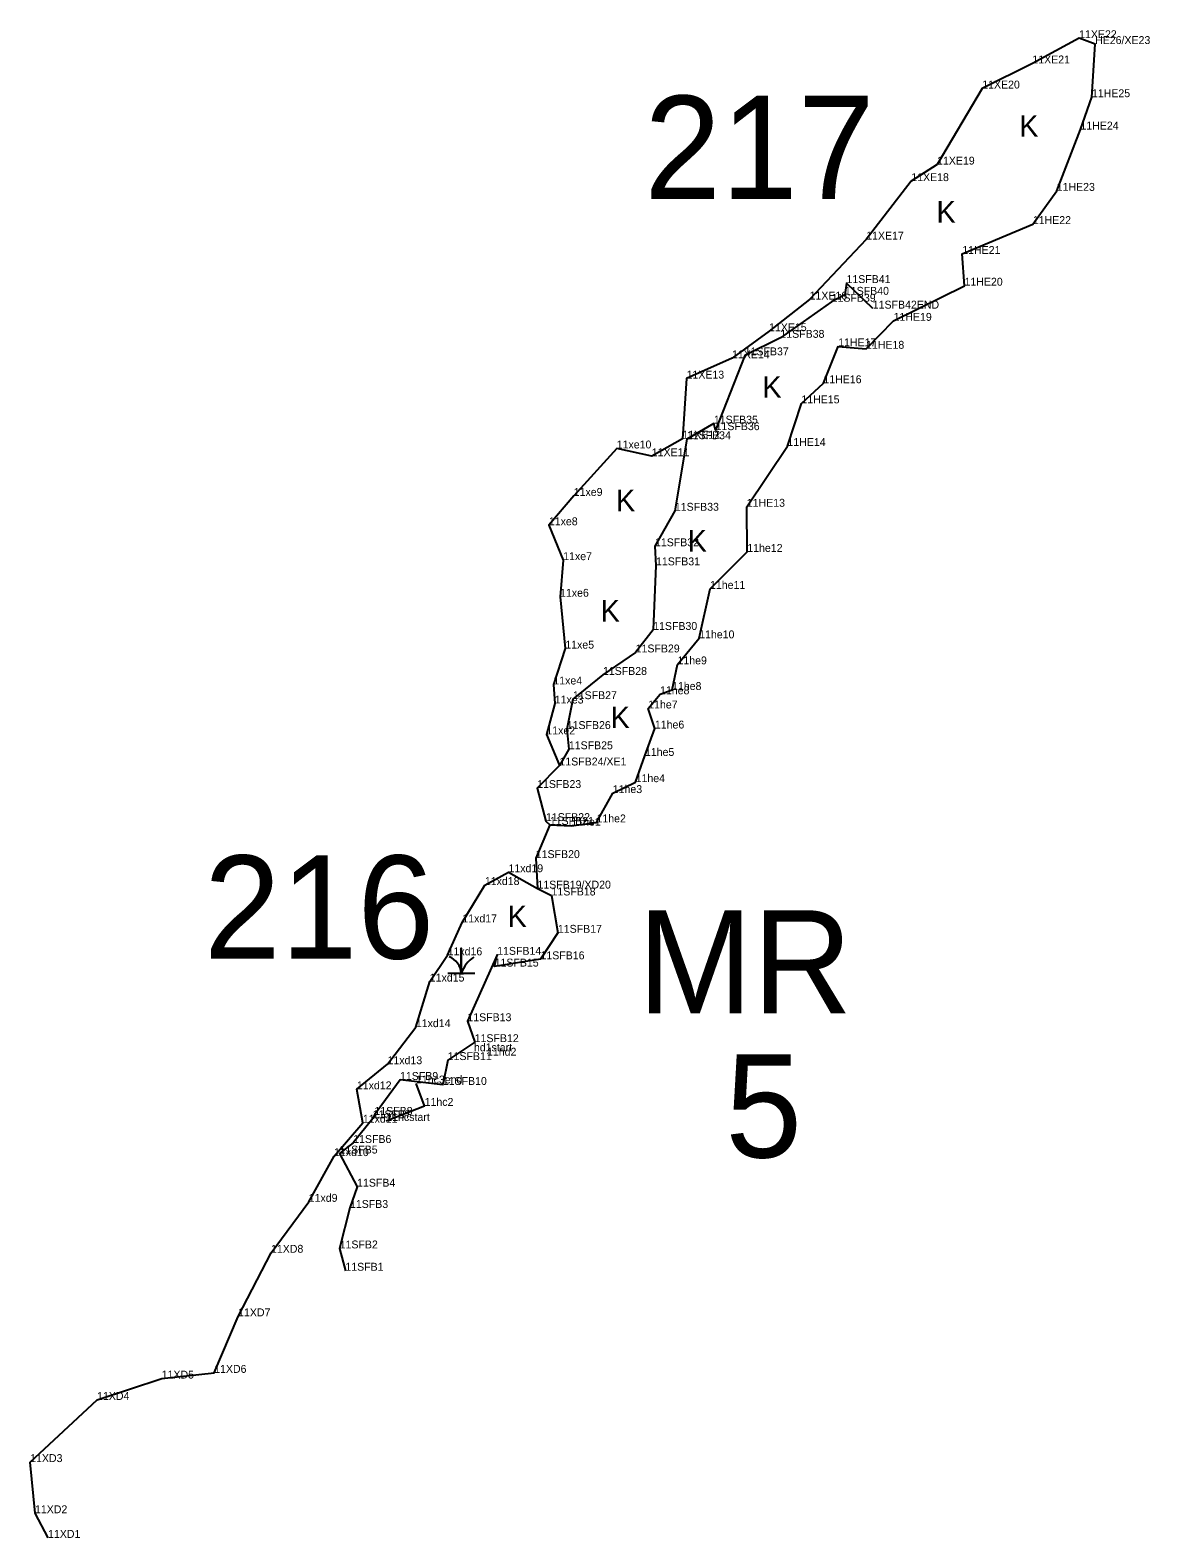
# Model space of a CAD drawing. Extents: x 2072529 to 2268796, y 436423 to 470397.
# Drawn here: x 2235708 to 2236417, y 448547 to 449501 of the extents above; entities that cross this region are included whole.
import ezdxf

# ---------------------------------------------------------------- set-up
doc = ezdxf.new("R2010")
doc.units = 0
for name, color, linetype in [('Default', 7, 'Continuous'), ('Exist Environmental Wetland Boundary', 7, 'Continuous'), ('Exist Environmental Wetland Boundary Cogo Comment', 7, 'Continuous'), ('Exist Environmental Wetland Boundary Cogo Point CELL', 7, 'Continuous'), ('Exist Hydro Jurisdictional Stream or Body of Water NEU Mitigable', 7, 'Continuous'), ('Exist Hydro Jurisdictional Stream or Body of Water NEU Mitigable Cogo Comment', 7, 'Continuous'), ('Exist Hydro Swamp or Marsh', 7, 'Continuous')]:
    doc.layers.add(name, color=color, linetype=linetype)

msp = doc.modelspace()

# ---------------------------------------------------------------- linework, layer by layer
at = {"layer": 'Exist Environmental Wetland Boundary'}
for points in [[(2236037.3, 448998.13), (2236050.89, 448997.62), (2236066.83, 448999.71), (2236077.13, 449018.28), (2236091.62, 449025.2), (2236097.5, 449041.82), (2236103.8, 449059.16), (2236099.57, 449071.87), (2236107.06, 449080.86), (2236114.67, 449083.57), (2236118.11, 449099.8), (2236131.84, 449116.29), (2236138.7, 449147.6), (2236162.29, 449171.03), (2236161.99, 449199.61), (2236187.7, 449238.09), (2236196.53, 449265.11), (2236210.46, 449277.84), (2236219.85, 449301.21), (2236237.49, 449299.69), (2236254.91, 449317.39), (2236299.83, 449339.64), (2236298.38, 449359.71), (2236343.07, 449378.68), (2236358.18, 449399.71), (2236373.23, 449438.55), (2236380.5, 449459.03), (2236382.49, 449492.67), (2236372.38, 449496.4), (2236342.77, 449480.41), (2236311.04, 449464.52), (2236282.46, 449416.33), (2236266.13, 449405.87), (2236237.58, 449368.84), (2236201.73, 449330.85), (2236176.08, 449310.81), (2236152.63, 449293.63), (2236123.87, 449280.79), (2236121.29, 449242.72), (2236101.84, 449231.63), (2236079.64, 449236.55), (2236052.42, 449206.47), (2236036.69, 449187.89), (2236045.75, 449165.81), (2236043.75, 449142.63), (2236047.07, 449109.75), (2236039.52, 449087.06), (2236040.41, 449075.01), (2236035.09, 449055.46), (2236043.38, 449035.76)], [(2235719.64, 448546.57), (2235711.36, 448562.16), (2235708.3, 448594.57), (2235750.67, 448633.92), (2235791.56, 448647.47), (2235824.79, 448651.08), (2235839.96, 448686.86), (2235860.77, 448727.14), (2235884.65, 448759.4), (2235900.69, 448788.37), (2235918.94, 448809.49), (2235915.15, 448830.66), (2235934.55, 448846.56), (2235952.48, 448870.04), (2235961.3, 448898.91), (2235972.58, 448915.52), (2235981.89, 448936.38), (2235996.15, 448960.02), (2236011.12, 448968.15), (2236029.48, 448957.79)], [(2235933.77, 448810.61), (2235958.04, 448820.17), (2235952.66, 448834.37)]]:
    msp.add_lwpolyline(points, dxfattribs=at)
at = {"layer": 'Exist Environmental Wetland Boundary Cogo Point CELL'}
for p, q in [((2236372.38, 449496.4), (2236372.38, 449496.4)), ((2236382.49, 449492.67), (2236382.49, 449492.67)), ((2236342.77, 449480.41), (2236342.77, 449480.41)), ((2236311.04, 449464.52), (2236311.04, 449464.52)), ((2236380.5, 449459.03), (2236380.5, 449459.03)), ((2236373.23, 449438.55), (2236373.23, 449438.55)), ((2236282.46, 449416.33), (2236282.46, 449416.33)), ((2236266.13, 449405.87), (2236266.13, 449405.87)), ((2236358.18, 449399.71), (2236358.18, 449399.71)), ((2236343.07, 449378.68), (2236343.07, 449378.68)), ((2236237.58, 449368.84), (2236237.58, 449368.84)), ((2236298.38, 449359.71), (2236298.38, 449359.71)), ((2236225.1, 449341.31), (2236225.1, 449341.31)), ((2236299.83, 449339.64), (2236299.83, 449339.64)), ((2236201.73, 449330.85), (2236201.73, 449330.85)), ((2236224.09, 449333.87), (2236224.09, 449333.87)), ((2236215.69, 449329.47), (2236215.69, 449329.47)), ((2236241.74, 449325.11), (2236241.74, 449325.11)), ((2236176.08, 449310.81), (2236176.08, 449310.81)), ((2236254.91, 449317.39), (2236254.91, 449317.39)), ((2236183.26, 449306.62), (2236183.26, 449306.62)), ((2236219.85, 449301.21), (2236219.85, 449301.21)), ((2236152.63, 449293.63), (2236152.63, 449293.63)), ((2236160.65, 449295.51), (2236160.65, 449295.51)), ((2236237.49, 449299.69), (2236237.49, 449299.69)), ((2236123.87, 449280.79), (2236123.87, 449280.79)), ((2236210.46, 449277.84), (2236210.46, 449277.84)), ((2236196.53, 449265.11), (2236196.53, 449265.11)), ((2236141.13, 449252.27), (2236141.13, 449252.27)), ((2236142.22, 449248.15), (2236142.22, 449248.15)), ((2236079.64, 449236.55), (2236079.64, 449236.55)), ((2236121.29, 449242.72), (2236121.29, 449242.72)), ((2236124.03, 449242.41), (2236124.03, 449242.41)), ((2236187.7, 449238.09), (2236187.7, 449238.09)), ((2236101.84, 449231.63), (2236101.84, 449231.63)), ((2236052.42, 449206.47), (2236052.42, 449206.47)), ((2236116.45, 449197.09), (2236116.45, 449197.09)), ((2236161.99, 449199.61), (2236161.99, 449199.61)), ((2236036.69, 449187.89), (2236036.69, 449187.89)), ((2236103.85, 449174.58), (2236103.85, 449174.58)), ((2236162.29, 449171.03), (2236162.29, 449171.03)), ((2236045.75, 449165.81), (2236045.75, 449165.81)), ((2236104.49, 449162.51), (2236104.49, 449162.51)), ((2236043.75, 449142.63), (2236043.75, 449142.63)), ((2236138.7, 449147.6), (2236138.7, 449147.6)), ((2236102.72, 449121.6), (2236102.72, 449121.6)), ((2236131.84, 449116.29), (2236131.84, 449116.29)), ((2236047.07, 449109.75), (2236047.07, 449109.75)), ((2236091.62, 449107.36), (2236091.62, 449107.36)), ((2236070.91, 449093.11), (2236070.91, 449093.11)), ((2236118.11, 449099.8), (2236118.11, 449099.8)), ((2236039.52, 449087.06), (2236039.52, 449087.06)), ((2236114.67, 449083.57), (2236114.67, 449083.57)), ((2236040.41, 449075.01), (2236040.41, 449075.01)), ((2236051.87, 449077.76), (2236051.87, 449077.76)), ((2236107.06, 449080.86), (2236107.06, 449080.86)), ((2236099.57, 449071.87), (2236099.57, 449071.87)), ((2236035.09, 449055.46), (2236035.09, 449055.46)), ((2236047.98, 449058.84), (2236047.98, 449058.84)), ((2236103.8, 449059.16), (2236103.8, 449059.16)), ((2236049.33, 449046.04), (2236049.33, 449046.04)), ((2236043.38, 449035.76), (2236043.38, 449035.76)), ((2236043.38, 449035.76), (2236043.38, 449035.76)), ((2236097.5, 449041.82), (2236097.5, 449041.82)), ((2236091.62, 449025.2), (2236091.62, 449025.2)), ((2236029.27, 449021.48), (2236029.27, 449021.48)), ((2236077.13, 449018.28), (2236077.13, 449018.28)), ((2236034.82, 449000.54), (2236034.82, 449000.54)), ((2236037.3, 448998.13), (2236037.3, 448998.13)), ((2236050.89, 448997.62), (2236050.89, 448997.62)), ((2236066.83, 448999.71), (2236066.83, 448999.71)), ((2236028.4, 448977.1), (2236028.4, 448977.1)), ((2236011.12, 448968.15), (2236011.12, 448968.15)), ((2235996.15, 448960.02), (2235996.15, 448960.02)), ((2236029.48, 448957.79), (2236029.48, 448957.79)), ((2236029.48, 448957.79), (2236029.48, 448957.79)), ((2236038.37, 448953.43), (2236038.37, 448953.43)), ((2235981.89, 448936.38), (2235981.89, 448936.38)), ((2236042.39, 448929.8), (2236042.39, 448929.8)), ((2235972.58, 448915.52), (2235972.58, 448915.52)), ((2236003.96, 448915.84), (2236003.96, 448915.84)), ((2236031.38, 448912.99), (2236031.38, 448912.99)), ((2236002.33, 448908.41), (2236002.33, 448908.41)), ((2235961.3, 448898.91), (2235961.3, 448898.91)), ((2235985.1, 448873.81), (2235985.1, 448873.81)), ((2235952.48, 448870.04), (2235952.48, 448870.04)), ((2235989.23, 448854.75), (2235989.23, 448854.75)), ((2235989.7, 448860.53), (2235989.7, 448860.53)), ((2235934.55, 448846.56), (2235934.55, 448846.56)), ((2235972.62, 448849.17), (2235972.62, 448849.17)), ((2235997.53, 448851.96), (2235997.53, 448851.96)), ((2235942.44, 448836.6), (2235942.44, 448836.6)), ((2235952.66, 448834.37), (2235952.66, 448834.37)), ((2235969.54, 448833.42), (2235969.54, 448833.42)), ((2235915.15, 448830.66), (2235915.15, 448830.66)), ((2235926.24, 448814.48), (2235926.24, 448814.48)), ((2235958.04, 448820.17), (2235958.04, 448820.17)), ((2235918.94, 448809.49), (2235918.94, 448809.49)), ((2235925.16, 448812.27), (2235925.16, 448812.27)), ((2235933.77, 448810.61), (2235933.77, 448810.61)), ((2235912.81, 448796.67), (2235912.81, 448796.67)), ((2235900.69, 448788.37), (2235900.69, 448788.37)), ((2235904.11, 448789.98), (2235904.11, 448789.98)), ((2235915.28, 448768.98), (2235915.28, 448768.98)), ((2235884.65, 448759.4), (2235884.65, 448759.4)), ((2235910.77, 448755.52), (2235910.77, 448755.52)), ((2235904.23, 448729.89), (2235904.23, 448729.89)), ((2235860.77, 448727.14), (2235860.77, 448727.14)), ((2235907.85, 448715.76), (2235907.85, 448715.76)), ((2235839.96, 448686.86), (2235839.96, 448686.86)), ((2235791.56, 448647.47), (2235791.56, 448647.47)), ((2235824.79, 448651.08), (2235824.79, 448651.08)), ((2235750.67, 448633.92), (2235750.67, 448633.92)), ((2235708.3, 448594.57), (2235708.3, 448594.57)), ((2235711.36, 448562.16), (2235711.36, 448562.16)), ((2235719.64, 448546.57), (2235719.64, 448546.57))]:
    msp.add_line(p, q, dxfattribs=at)
at = {"layer": 'Exist Hydro Jurisdictional Stream or Body of Water NEU Mitigable'}
msp.add_lwpolyline([(2236241.74, 449325.11), (2236225.1, 449341.31), (2236224.09, 449333.87), (2236215.69, 449329.47), (2236183.26, 449306.62), (2236160.65, 449295.51), (2236142.22, 449248.15), (2236141.13, 449252.27), (2236124.03, 449242.41), (2236116.45, 449197.09), (2236103.85, 449174.58), (2236104.49, 449162.51), (2236102.72, 449121.6), (2236091.62, 449107.36), (2236070.91, 449093.11), (2236051.87, 449077.76), (2236047.98, 449058.84), (2236049.33, 449046.04), (2236043.38, 449035.76), (2236029.27, 449021.48), (2236034.82, 449000.54), (2236037.3, 448998.13), (2236028.4, 448977.1), (2236029.48, 448957.79), (2236038.37, 448953.43), (2236042.39, 448929.8), (2236031.38, 448912.99), (2236002.33, 448908.41), (2236003.96, 448915.84), (2235985.1, 448873.81), (2235989.7, 448860.53), (2235972.62, 448849.17), (2235969.54, 448833.42), (2235942.44, 448836.6), (2235926.24, 448814.48), (2235925.16, 448812.27), (2235912.81, 448796.67), (2235904.11, 448789.98), (2235915.28, 448768.98), (2235910.77, 448755.52), (2235904.23, 448729.89), (2235907.85, 448715.76)], dxfattribs=at)
at = {"layer": 'Exist Hydro Swamp or Marsh'}
msp.add_lwpolyline([(2235972.62, 448904.18), (2235981.22, 448904.18), (2235981.22, 448919.96), (2235981.22, 448904.18), (2235989.82, 448904.18)], dxfattribs=at)
for centre, radius, start, end in [((2235968.95, 448903.29), 12.3, 4.14034, 67.53497), ((2235999.46, 448898.12), 19.22, 122.12745, 161.62219)]:
    msp.add_arc(centre, radius, start, end, dxfattribs=at)

# ---------------------------------------------------------------- texts
at = {"layer": 'Default'}
for s, p in [('217', (2236097.06, 449394.6)), ('216', (2235818.3, 448913.41)), ('MR', (2236092.84, 448878.69)), ('5', (2236148.37, 448787.47))]:
    msp.add_text(s, height=65.34, dxfattribs=at).set_placement(p)
at = {"layer": 'Exist Environmental Wetland Boundary Cogo Comment'}
for s, p in [('11XE22', (2236372.38, 449496.4)), ('HE26/XE23', (2236382.49, 449492.67)), ('11XE21', (2236342.77, 449480.41)), ('11XE20', (2236311.04, 449464.52)), ('11HE25', (2236380.5, 449459.03)), ('11HE24', (2236373.23, 449438.55)), ('11XE19', (2236282.46, 449416.33)), ('11XE18', (2236266.13, 449405.87)), ('11HE23', (2236358.18, 449399.71)), ('11HE22', (2236343.07, 449378.68)), ('11XE17', (2236237.58, 449368.84)), ('11HE21', (2236298.38, 449359.71)), ('11HE20', (2236299.83, 449339.64)), ('11XE16', (2236201.73, 449330.85)), ('11SFB42END', (2236241.74, 449325.11)), ('11HE19', (2236254.91, 449317.39)), ('11XE15', (2236176.08, 449310.81)), ('11HE17', (2236219.85, 449301.21)), ('11HE18', (2236237.49, 449299.69)), ('11XE14', (2236152.63, 449293.63)), ('11XE13', (2236123.87, 449280.79)), ('11HE16', (2236210.46, 449277.84)), ('11HE15', (2236196.53, 449265.11)), ('11XE12', (2236121.29, 449242.72)), ('11xe10', (2236079.64, 449236.55)), ('11XE11', (2236101.84, 449231.63)), ('11HE14', (2236187.7, 449238.09)), ('11xe9', (2236052.42, 449206.47)), ('11HE13', (2236161.99, 449199.61)), ('11xe8', (2236036.69, 449187.89)), ('11xe7', (2236045.75, 449165.81)), ('11he12', (2236162.29, 449171.03)), ('11he11', (2236138.7, 449147.6)), ('11xe6', (2236043.75, 449142.63)), ('11he10', (2236131.84, 449116.29)), ('11xe5', (2236047.07, 449109.75)), ('11he9', (2236118.11, 449099.8)), ('11xe4', (2236039.52, 449087.06)), ('11he8', (2236107.06, 449080.86)), ('11he8', (2236114.67, 449083.57)), ('11xe3', (2236040.41, 449075.01)), ('11he7', (2236099.57, 449071.87)), ('11he6', (2236103.8, 449059.16)), ('11xe2', (2236035.09, 449055.46)), ('11he5', (2236097.5, 449041.82)), ('11he4', (2236091.62, 449025.2)), ('11he3', (2236077.13, 449018.28)), ('11he1', (2236050.89, 448997.62)), ('11he2', (2236066.83, 448999.71)), ('11xd19', (2236011.12, 448968.15)), ('11xd18', (2235996.15, 448960.02)), ('11xd17', (2235981.89, 448936.38)), ('11xd16', (2235972.58, 448915.52)), ('11xd15', (2235961.3, 448898.91)), ('11xd14', (2235952.48, 448870.04)), ('11xd13', (2235934.55, 448846.56)), ('11xd12', (2235915.15, 448830.66)), ('11xd11', (2235918.94, 448809.49)), ('11xd10', (2235900.69, 448788.37)), ('11xd9', (2235884.65, 448759.4)), ('11XD8', (2235860.77, 448727.14)), ('11XD7', (2235839.96, 448686.86)), ('11XD5', (2235791.56, 448647.47)), ('11XD6', (2235824.79, 448651.08)), ('11XD4', (2235750.67, 448633.92)), ('11XD3', (2235708.3, 448594.57)), ('11XD2', (2235711.36, 448562.16)), ('11XD1', (2235719.64, 448546.57))]:
    msp.add_text(s, height=5, dxfattribs=at).set_placement(p)
at = {"layer": 'Exist Hydro Jurisdictional Stream or Body of Water NEU Mitigable Cogo Comment'}
for s, p in [('11SFB41', (2236225.1, 449341.31)), ('11SFB39', (2236215.69, 449329.47)), ('11SFB40', (2236224.09, 449333.87)), ('11SFB38', (2236183.26, 449306.62)), ('11SFB37', (2236160.65, 449295.51)), ('11SFB35', (2236141.13, 449252.27)), ('11SFB34', (2236124.03, 449242.41)), ('11SFB36', (2236142.22, 449248.15)), ('11SFB33', (2236116.45, 449197.09)), ('11SFB32', (2236103.85, 449174.58)), ('11SFB31', (2236104.49, 449162.51)), ('11SFB30', (2236102.72, 449121.6)), ('11SFB29', (2236091.62, 449107.36)), ('11SFB28', (2236070.91, 449093.11)), ('11SFB27', (2236051.87, 449077.76)), ('11SFB26', (2236047.98, 449058.84)), ('11SFB25', (2236049.33, 449046.04)), ('11SFB24/XE1', (2236043.38, 449035.76)), ('11SFB23', (2236029.27, 449021.48)), ('11SFB22', (2236034.82, 449000.54)), ('11SFB21', (2236037.3, 448998.13)), ('11SFB20', (2236028.4, 448977.1)), ('11SFB19/XD20', (2236029.48, 448957.79)), ('11SFB18', (2236038.37, 448953.43)), ('11SFB17', (2236042.39, 448929.8)), ('11SFB14', (2236003.96, 448915.84)), ('11SFB15', (2236002.33, 448908.41)), ('11SFB16', (2236031.38, 448912.99)), ('11SFB13', (2235985.1, 448873.81)), ('11SFB12', (2235989.7, 448860.53)), ('11SFB11', (2235972.62, 448849.17)), ('hd1start', (2235989.23, 448854.75)), ('11hd2', (2235997.53, 448851.96)), ('11SFB9', (2235942.44, 448836.6)), ('11hc3end', (2235952.58, 448834.35)), ('11SFB10', (2235969.54, 448833.42)), ('11hc2', (2235958.04, 448820.17)), ('11SFB7', (2235925.16, 448812.27)), ('11SFB8', (2235926.24, 448814.48)), ('11hcstart', (2235933.77, 448810.61)), ('11SFB6', (2235912.81, 448796.67)), ('11SFB5', (2235904.11, 448789.98)), ('11SFB4', (2235915.28, 448768.98)), ('11SFB3', (2235910.77, 448755.52)), ('11SFB2', (2235904.23, 448729.89)), ('11SFB1', (2235907.85, 448715.76))]:
    msp.add_text(s, height=5, dxfattribs=at).set_placement(p)
at = {"layer": 'Exist Hydro Swamp or Marsh'}
for p in [(2236334.48, 449434), (2236282.06, 449379.57), (2236171.87, 449268.7), (2236079.14, 449196.81), (2236124.5, 449171.27), (2236069.4, 449126.92), (2236075.78, 449059.4), (2236010.6, 448933.41)]:
    msp.add_text('K', height=13.6, dxfattribs=at).set_placement(p)

doc.saveas('drawing.dxf')
